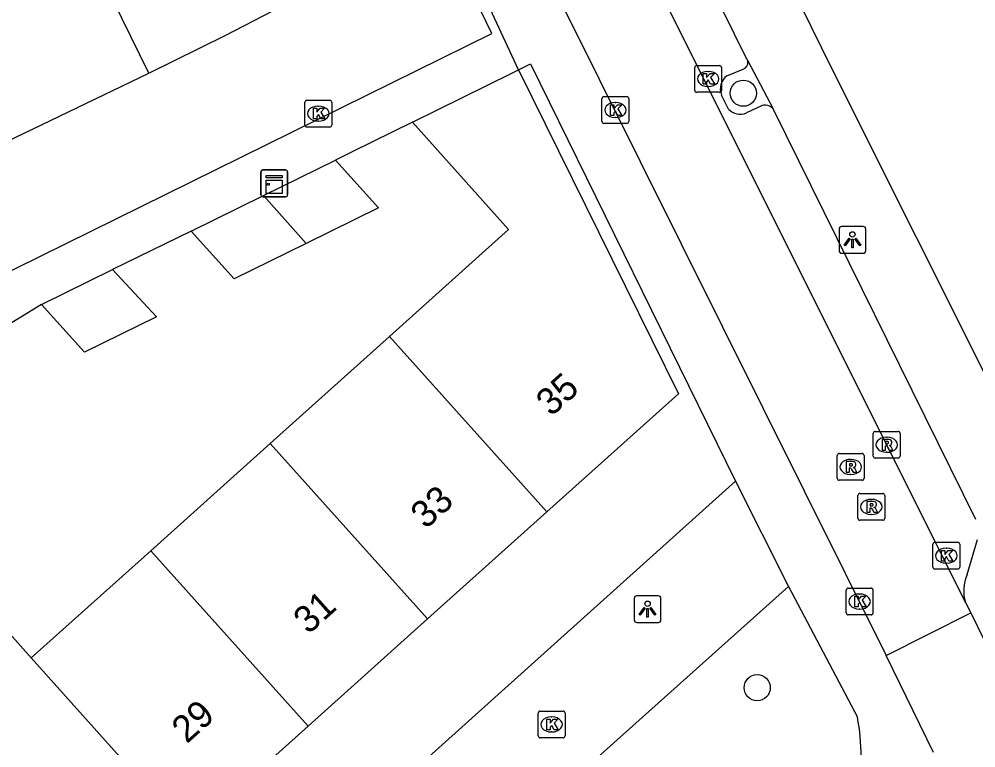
# Model space of a CAD drawing. Extents: x 162172 to 163187, y 382874 to 383684.
# Drawn here: x 162985.13 to 163020.84, y 383434.21 to 383461.4 of the extents above; entities that cross this region are included whole.
import ezdxf

# ---------------------------------------------------------------- set-up
doc = ezdxf.new("R2010")
doc.units = 0
for name, color, linetype in [('IMGEO_Boom', 7, 'Continuous'), ('IMGEO_Kast', 7, 'Continuous'), ('IMGEO_Kolk', 7, 'Continuous'), ('IMGEO_Lichtpunt', 7, 'Continuous'), ('IMGEO_Muur', 7, 'Continuous'), ('IMGEO_Pand', 7, 'Continuous'), ('IMGEO_Pand_nummerreeks', 7, 'Continuous'), ('IMGEO_Parkeervlak_open', 7, 'Continuous'), ('IMGEO_Rijbaan_lokaal_open', 7, 'Continuous'), ('IMGEO_Rioolput', 7, 'Continuous'), ('IMGEO_Voetpad_open', 7, 'Continuous')]:
    doc.layers.add(name, color=color, linetype=linetype)

msp = doc.modelspace()

# ---------------------------------------------------------------- linework, layer by layer
at = {"layer": 'IMGEO_Boom'}
for centre in [(163012.158, 383458.633), (163012.677, 383436.454)]:
    msp.add_circle(centre, 0.489, dxfattribs=at)
at = {"layer": 'IMGEO_Kast'}
for p, q in [((162994.153, 383454.844), (162994.153, 383455.685)), ((162994.153, 383455.685), (162994.153, 383454.844)), ((162994.228, 383455.769), (162995.069, 383455.769)), ((162995.069, 383455.769), (162994.228, 383455.769)), ((162995.153, 383455.694), (162995.153, 383454.853)), ((162995.153, 383454.853), (162995.153, 383455.694)), ((162995.078, 383454.769), (162994.237, 383454.769)), ((162994.237, 383454.769), (162995.078, 383454.769))]:
    msp.add_line(p, q, dxfattribs=at)
for points in [[(162994.348, 383455.559), (162994.948, 383455.559), (162994.948, 383455.474), (162994.348, 383455.474), (162994.348, 383455.559)], [(162994.348, 383455.384), (162994.948, 383455.384), (162994.948, 383454.895), (162994.348, 383454.895), (162994.348, 383455.384)]]:
    msp.add_lwpolyline(points, dxfattribs=at)
msp.add_circle((162994.432, 383455.233), 0.0377, dxfattribs=at)
for centre, start, end in [((162994.231, 383455.691), 92.4484, 184.2845), ((162994.231, 383455.691), 92.4484, 184.2845), ((162995.075, 383455.691), 2.4484, 94.2845), ((162995.075, 383455.691), 2.4484, 94.2845), ((162995.075, 383454.847), 272.4484, 4.2845), ((162995.075, 383454.847), 272.4484, 4.2845), ((162994.231, 383454.847), 182.4484, 274.2845), ((162994.231, 383454.847), 182.4484, 274.2845)]:
    msp.add_arc(centre, 0.0779, start, end, dxfattribs=at)
at = {"layer": 'IMGEO_Kolk'}
for p, q in [((163010.344, 383458.739), (163010.344, 383459.591)), ((163010.419, 383459.665), (163011.271, 383459.665)), ((163011.345, 383459.591), (163011.345, 383458.739)), ((163010.832, 383459.445), (163010.857, 383459.445)), ((163010.855, 383458.885), (163010.83, 383458.885)), ((163006.884, 383457.578), (163006.884, 383458.43)), ((163006.959, 383458.504), (163007.811, 383458.504)), ((163007.885, 383458.43), (163007.885, 383457.578)), ((163011.271, 383458.665), (163010.419, 383458.665)), ((162995.797, 383457.445), (162995.797, 383458.297)), ((162995.872, 383458.371), (162996.724, 383458.371)), ((162996.285, 383458.151), (162996.31, 383458.151)), ((162996.798, 383458.297), (162996.798, 383457.445)), ((163007.372, 383458.284), (163007.397, 383458.284)), ((163007.395, 383457.724), (163007.37, 383457.724)), ((162996.724, 383457.371), (162995.872, 383457.371)), ((162996.308, 383457.591), (162996.283, 383457.591)), ((163007.811, 383457.504), (163006.959, 383457.504)), ((163019.234, 383440.952), (163019.234, 383441.804)), ((163019.309, 383441.878), (163020.161, 383441.878)), ((163019.722, 383441.658), (163019.747, 383441.658)), ((163020.235, 383441.804), (163020.235, 383440.952)), ((163019.745, 383441.098), (163019.72, 383441.098)), ((163020.161, 383440.878), (163019.309, 383440.878)), ((163015.996, 383439.243), (163015.996, 383440.095)), ((163016.071, 383440.169), (163016.923, 383440.169)), ((163016.484, 383439.949), (163016.509, 383439.949)), ((163016.997, 383440.095), (163016.997, 383439.243)), ((163016.923, 383439.169), (163016.071, 383439.169)), ((163016.507, 383439.389), (163016.482, 383439.389)), ((163004.578, 383435.582), (163005.43, 383435.582)), ((163004.503, 383434.656), (163004.503, 383435.508)), ((163004.991, 383435.362), (163005.016, 383435.362)), ((163005.504, 383435.508), (163005.504, 383434.656)), ((163005.43, 383434.582), (163004.578, 383434.582)), ((163005.014, 383434.802), (163004.989, 383434.802))]:
    msp.add_line(p, q, dxfattribs=at)
for points in [[(163010.344, 383458.739), (163010.344, 383459.591)], [(163010.419, 383459.665), (163011.271, 383459.665)], [(163011.345, 383459.591), (163011.345, 383458.739)], [(163010.665, 383459.365), (163010.788, 383459.365), (163010.788, 383459.214), (163010.918, 383459.365), (163011.082, 383459.365), (163010.936, 383459.214), (163011.089, 383458.965), (163010.937, 383458.965), (163010.852, 383459.129), (163010.788, 383459.062), (163010.788, 383458.965), (163010.665, 383458.965), (163010.665, 383459.365)], [(163006.884, 383457.578), (163006.884, 383458.43)], [(163006.959, 383458.504), (163007.811, 383458.504)], [(163007.885, 383458.43), (163007.885, 383457.578)], [(163011.271, 383458.665), (163010.419, 383458.665)], [(162995.797, 383457.445), (162995.797, 383458.297)], [(162995.872, 383458.371), (162996.724, 383458.371)], [(162996.118, 383458.071), (162996.241, 383458.071), (162996.241, 383457.92), (162996.371, 383458.071), (162996.535, 383458.071), (162996.389, 383457.92), (162996.542, 383457.671), (162996.39, 383457.671), (162996.305, 383457.835), (162996.241, 383457.768), (162996.241, 383457.671), (162996.118, 383457.671), (162996.118, 383458.071)], [(162996.798, 383458.297), (162996.798, 383457.445)], [(163007.205, 383458.204), (163007.328, 383458.204), (163007.328, 383458.053), (163007.458, 383458.204), (163007.622, 383458.204), (163007.476, 383458.053), (163007.629, 383457.804), (163007.477, 383457.804), (163007.392, 383457.968), (163007.328, 383457.901), (163007.328, 383457.804), (163007.205, 383457.804), (163007.205, 383458.204)], [(162996.724, 383457.371), (162995.872, 383457.371)], [(163007.811, 383457.504), (163006.959, 383457.504)], [(163019.234, 383440.952), (163019.234, 383441.804)], [(163019.309, 383441.878), (163020.161, 383441.878)], [(163020.235, 383441.804), (163020.235, 383440.952)], [(163019.555, 383441.578), (163019.678, 383441.578), (163019.678, 383441.427), (163019.808, 383441.578), (163019.972, 383441.578), (163019.826, 383441.427), (163019.979, 383441.178), (163019.827, 383441.178), (163019.742, 383441.342), (163019.678, 383441.275), (163019.678, 383441.178), (163019.555, 383441.178), (163019.555, 383441.578)], [(163020.161, 383440.878), (163019.309, 383440.878)], [(163015.996, 383439.243), (163015.996, 383440.095)], [(163016.071, 383440.169), (163016.923, 383440.169)], [(163016.317, 383439.869), (163016.44, 383439.869), (163016.44, 383439.718), (163016.57, 383439.869), (163016.734, 383439.869), (163016.588, 383439.718), (163016.741, 383439.469), (163016.589, 383439.469), (163016.504, 383439.633), (163016.44, 383439.566), (163016.44, 383439.469), (163016.317, 383439.469), (163016.317, 383439.869)], [(163016.997, 383440.095), (163016.997, 383439.243)], [(163016.923, 383439.169), (163016.071, 383439.169)], [(163004.578, 383435.582), (163005.43, 383435.582)], [(163004.503, 383434.656), (163004.503, 383435.508)], [(163004.824, 383435.282), (163004.947, 383435.282), (163004.947, 383435.131), (163005.077, 383435.282), (163005.241, 383435.282), (163005.095, 383435.131), (163005.248, 383434.882), (163005.096, 383434.882), (163005.011, 383435.046), (163004.947, 383434.979), (163004.947, 383434.882), (163004.824, 383434.882), (163004.824, 383435.282)], [(163005.504, 383435.508), (163005.504, 383434.656)], [(163005.43, 383434.582), (163004.578, 383434.582)]]:
    msp.add_lwpolyline(points, dxfattribs=at)
for centre, start, end in [((163010.421, 383459.589), 91.552, 178.448), ((163010.421, 383459.589), 91.552, 178.448), ((163011.269, 383459.589), 1.552, 88.448), ((163011.269, 383459.589), 1.552, 88.448), ((163006.961, 383458.428), 91.552, 178.448), ((163006.961, 383458.428), 91.552, 178.448), ((163007.809, 383458.428), 1.552, 88.448), ((163007.809, 383458.428), 1.552, 88.448), ((163010.421, 383458.741), 181.552, 268.448), ((163010.421, 383458.741), 181.552, 268.448), ((163011.269, 383458.741), 271.552, 358.448), ((163011.269, 383458.741), 271.552, 358.448), ((162995.874, 383458.295), 91.552, 178.448), ((162995.874, 383458.295), 91.552, 178.448), ((162996.722, 383458.295), 1.552, 88.448), ((162996.722, 383458.295), 1.552, 88.448), ((162995.874, 383457.447), 181.552, 268.448), ((162995.874, 383457.447), 181.552, 268.448), ((162996.722, 383457.447), 271.552, 358.448), ((162996.722, 383457.447), 271.552, 358.448), ((163006.961, 383457.58), 181.552, 268.448), ((163006.961, 383457.58), 181.552, 268.448), ((163007.809, 383457.58), 271.552, 358.448), ((163007.809, 383457.58), 271.552, 358.448), ((163019.311, 383441.802), 91.552, 178.448), ((163019.311, 383441.802), 91.552, 178.448), ((163020.159, 383441.802), 1.552, 88.448), ((163020.159, 383441.802), 1.552, 88.448), ((163019.311, 383440.954), 181.552, 268.448), ((163019.311, 383440.954), 181.552, 268.448), ((163020.159, 383440.954), 271.552, 358.448), ((163020.159, 383440.954), 271.552, 358.448), ((163016.073, 383440.093), 91.552, 178.448), ((163016.073, 383440.093), 91.552, 178.448), ((163016.921, 383440.093), 1.552, 88.448), ((163016.921, 383440.093), 1.552, 88.448), ((163016.073, 383439.245), 181.552, 268.448), ((163016.073, 383439.245), 181.552, 268.448), ((163016.921, 383439.245), 271.552, 358.448), ((163016.921, 383439.245), 271.552, 358.448), ((163004.58, 383435.506), 91.552, 178.448), ((163004.58, 383435.506), 91.552, 178.448), ((163005.428, 383435.506), 1.552, 88.448), ((163005.428, 383435.506), 1.552, 88.448), ((163004.58, 383434.658), 181.552, 268.448), ((163004.58, 383434.658), 181.552, 268.448), ((163005.428, 383434.658), 271.552, 358.448), ((163005.428, 383434.658), 271.552, 358.448)]:
    msp.add_arc(centre, 0.0765, start, end, dxfattribs=at)
for centre, major_axis, ratio, start_param, end_param in [((163010.831, 383459.165), (-0.387, 0.002), 0.722429, 4.712389, 7.853982), ((163010.856, 383459.165), (-0.39, 0.002), 0.717154, 1.570796, 4.712389), ((162996.284, 383457.871), (-0.387, 0.002), 0.722429, 4.712389, 7.853982), ((162996.309, 383457.871), (-0.39, 0.002), 0.717154, 1.570796, 4.712389), ((163007.371, 383458.004), (-0.387, 0.002), 0.722429, 4.712389, 7.853982), ((163007.396, 383458.004), (-0.39, 0.002), 0.717154, 1.570796, 4.712389), ((163019.721, 383441.378), (-0.387, 0.002), 0.722429, 4.712389, 7.853982), ((163019.746, 383441.378), (-0.39, 0.002), 0.717154, 1.570796, 4.712389), ((163016.483, 383439.669), (-0.387, 0.002), 0.722429, 4.712389, 7.853982), ((163016.508, 383439.669), (-0.39, 0.002), 0.717154, 1.570796, 4.712389), ((163004.99, 383435.082), (-0.387, 0.002), 0.722429, 4.712389, 7.853982), ((163005.015, 383435.082), (-0.39, 0.002), 0.717154, 1.570796, 4.712389)]:
    msp.add_ellipse(centre, major_axis=major_axis, ratio=ratio, start_param=start_param, end_param=end_param, dxfattribs=at)
at = {"layer": 'IMGEO_Lichtpunt'}
for p, q in [((163015.73, 383453.565), (163015.73, 383452.758)), ((163015.73, 383453.565), (163015.73, 383452.758)), ((163016.632, 383453.66), (163015.824, 383453.66)), ((163016.632, 383453.66), (163015.824, 383453.66)), ((163016.726, 383452.758), (163016.726, 383453.565)), ((163016.726, 383452.758), (163016.726, 383453.565)), ((163015.824, 383452.664), (163016.632, 383452.664)), ((163015.824, 383452.664), (163016.632, 383452.664)), ((163008.989, 383439.882), (163008.181, 383439.882)), ((163008.989, 383439.882), (163008.181, 383439.882)), ((163008.087, 383439.787), (163008.087, 383438.98)), ((163008.087, 383439.787), (163008.087, 383438.98)), ((163009.083, 383438.98), (163009.083, 383439.787)), ((163009.083, 383438.98), (163009.083, 383439.787)), ((163008.181, 383438.886), (163008.989, 383438.886)), ((163008.181, 383438.886), (163008.989, 383438.886))]:
    msp.add_line(p, q, dxfattribs=at)
for points in [[(163016.104, 383453.229), (163016.143, 383453.201), (163015.955, 383452.939), (163015.917, 383452.966), (163016.104, 383453.229)], [(163016.206, 383453.181), (163016.253, 383453.181), (163016.253, 383452.859), (163016.206, 383452.859), (163016.206, 383453.181)], [(163016.316, 383453.201), (163016.354, 383453.228), (163016.541, 383452.966), (163016.502, 383452.938), (163016.316, 383453.201)], [(163008.461, 383439.451), (163008.5, 383439.423), (163008.312, 383439.161), (163008.274, 383439.188), (163008.461, 383439.451)], [(163008.563, 383439.403), (163008.61, 383439.403), (163008.61, 383439.081), (163008.563, 383439.081), (163008.563, 383439.403)], [(163008.673, 383439.423), (163008.711, 383439.45), (163008.898, 383439.188), (163008.859, 383439.16), (163008.673, 383439.423)]]:
    msp.add_lwpolyline(points, dxfattribs=at)
for centre in [(163016.229, 383453.363), (163008.586, 383439.585)]:
    msp.add_circle(centre, 0.0994, dxfattribs=at)
for centre, start, end in [((163015.824, 383453.565), 90, 180), ((163015.824, 383453.565), 90, 180), ((163016.632, 383453.565), 0, 90), ((163016.632, 383453.565), 0, 90), ((163015.824, 383452.758), 180, 270), ((163015.824, 383452.758), 180, 270), ((163016.632, 383452.758), 270, 0), ((163016.632, 383452.758), 270, 360), ((163008.181, 383439.787), 90, 180), ((163008.181, 383439.787), 90, 180), ((163008.989, 383439.787), 0, 90), ((163008.989, 383439.787), 0, 90), ((163008.181, 383438.98), 180, 270), ((163008.181, 383438.98), 180, 270), ((163008.989, 383438.98), 270, 0), ((163008.989, 383438.98), 270, 360)]:
    msp.add_arc(centre, 0.0946, start, end, dxfattribs=at)
at = {"layer": 'IMGEO_Muur'}
msp.add_lwpolyline([(162997.56, 383456.44), (162996.939, 383456.136)], dxfattribs=at)
at = {"layer": 'IMGEO_Pand'}
for points in [[(162989.974, 383459.38), (162987.269, 383464.887), (162990.121, 383466.288)], [(162989.974, 383459.38), (162992.826, 383460.781), (163000.803, 383464.924)], [(162999.815, 383457.547), (163003.519, 383459.378), (163003.769, 383459.502)], [(163003.769, 383459.502), (163009.733, 383447.414), (163004.831, 383443.016)], [(162998.958, 383449.561), (163003.396, 383453.543), (162999.815, 383457.547)], [(162994.247, 383454.813), (162996.939, 383456.136)], [(162996.939, 383456.136), (162998.538, 383454.354), (162995.845, 383453.031)], [(162991.554, 383453.49), (162994.247, 383454.813)], [(162995.845, 383453.031), (162994.247, 383454.813)], [(162995.845, 383453.031), (162993.153, 383451.708), (162991.554, 383453.49)], [(162988.621, 383452.059), (162990.261, 383450.288), (162987.569, 383448.965), (162985.969, 383450.748)], [(162985.969, 383450.748), (162988.621, 383452.059)], [(162994.501, 383445.562), (162998.958, 383449.561)], [(162998.958, 383449.561), (163004.831, 383443.016)], [(162990.044, 383441.563), (162994.501, 383445.562)], [(163000.374, 383439.017), (162994.501, 383445.562)], [(163004.831, 383443.016), (163000.374, 383439.017)], [(162985.587, 383437.564), (162990.044, 383441.563)], [(162990.044, 383441.563), (162995.916, 383435.018)], [(162985.587, 383437.564), (162983.479, 383439.913), (162979.023, 383435.914), (162981.131, 383433.565)], [(163000.374, 383439.017), (162995.916, 383435.018)], [(162991.459, 383431.019), (162985.587, 383437.564)], [(162995.916, 383435.018), (162991.459, 383431.019)]]:
    msp.add_lwpolyline(points, dxfattribs=at)
at = {"layer": 'IMGEO_Parkeervlak_open'}
for points in [[(163011.548, 383459.279), (163012.156, 383459.535)], [(163011.611, 383458.043), (163011.345, 383458.565)], [(163012.84, 383458.165), (163012.272, 383457.899)]]:
    msp.add_lwpolyline(points, dxfattribs=at)
for centre, radius, start, end in [((163011.996, 383459.752), 0.338, 9.5615, 20.6407), ((163012.077, 383459.776), 0.254, 288.0777, 7.1975), ((163011.883, 383458.798), 0.586, 124.8399, 203.4178), ((163012.966, 383457.772), 0.413, 65.0106, 107.7416), ((163012.972, 383457.776), 0.406, 42.7382, 65.5222), ((163012.038, 383458.413), 0.565, 220.9222, 294.4979)]:
    msp.add_arc(centre, radius, start, end, dxfattribs=at)
at = {"layer": 'IMGEO_Rijbaan_lokaal_open'}
for points in [[(162992.88, 383495.218), (163006.534, 383467.465), (163020.451, 383439.634)], [(162979.85, 383448.242), (162982.13, 383450.291), (162983.141, 383451.186), (163002.778, 383460.856), (163000.803, 383464.924)], [(163005.254, 383462.236), (163017.487, 383437.656)], [(162984.3, 383456.658), (162989.974, 383459.38)], [(163020.451, 383439.634), (163020.642, 383439.252)], [(163017.487, 383437.656), (163020.642, 383439.252)], [(163020.642, 383439.252), (163021.874, 383436.724)], [(163019.26, 383434.031), (163017.487, 383437.656)]]:
    msp.add_lwpolyline(points, dxfattribs=at)
at = {"layer": 'IMGEO_Rioolput'}
for p, q in [((163017.008, 383445.091), (163017.008, 383445.943)), ((163017.083, 383446.017), (163017.935, 383446.017)), ((163018.009, 383445.943), (163018.009, 383445.091)), ((163017.496, 383445.797), (163017.521, 383445.797)), ((163017.519, 383445.237), (163017.494, 383445.237)), ((163015.665, 383444.265), (163015.665, 383445.117)), ((163015.74, 383445.191), (163016.592, 383445.191)), ((163016.153, 383444.971), (163016.178, 383444.971)), ((163016.666, 383445.117), (163016.666, 383444.265)), ((163017.935, 383445.017), (163017.083, 383445.017)), ((163016.592, 383444.191), (163015.74, 383444.191)), ((163016.176, 383444.411), (163016.151, 383444.411)), ((163016.433, 383442.774), (163016.433, 383443.626)), ((163016.508, 383443.7), (163017.36, 383443.7)), ((163016.921, 383443.48), (163016.946, 383443.48)), ((163017.434, 383443.626), (163017.434, 383442.774)), ((163016.944, 383442.92), (163016.919, 383442.92)), ((163017.36, 383442.7), (163016.508, 383442.7))]:
    msp.add_line(p, q, dxfattribs=at)
for points in [[(163017.008, 383445.091), (163017.008, 383445.943)], [(163017.083, 383446.017), (163017.935, 383446.017)], [(163018.009, 383445.943), (163018.009, 383445.091)], [(163017.597, 383445.715), (163017.345, 383445.717), (163017.345, 383445.317)], [(163017.523, 383445.636), (163017.469, 383445.636), (163017.469, 383445.555)], [(163017.345, 383445.317), (163017.469, 383445.317), (163017.469, 383445.479), (163017.48, 383445.479)], [(163017.469, 383445.555), (163017.521, 383445.555)], [(163017.527, 383445.45), (163017.598, 383445.317), (163017.738, 383445.317), (163017.673, 383445.443)], [(163015.665, 383444.265), (163015.665, 383445.117)], [(163015.74, 383445.191), (163016.592, 383445.191)], [(163016.254, 383444.889), (163016.002, 383444.891), (163016.002, 383444.491)], [(163016.666, 383445.117), (163016.666, 383444.265)], [(163017.935, 383445.017), (163017.083, 383445.017)], [(163016.002, 383444.491), (163016.126, 383444.491), (163016.126, 383444.653), (163016.137, 383444.653)], [(163016.18, 383444.81), (163016.126, 383444.81), (163016.126, 383444.729)], [(163016.126, 383444.729), (163016.178, 383444.729)], [(163016.184, 383444.624), (163016.255, 383444.491), (163016.395, 383444.491), (163016.33, 383444.617)], [(163016.592, 383444.191), (163015.74, 383444.191)], [(163016.433, 383442.774), (163016.433, 383443.626)], [(163016.508, 383443.7), (163017.36, 383443.7)], [(163017.434, 383443.626), (163017.434, 383442.774)], [(163017.022, 383443.398), (163016.77, 383443.4), (163016.77, 383443)], [(163016.77, 383443), (163016.894, 383443), (163016.894, 383443.162), (163016.905, 383443.162)], [(163016.948, 383443.319), (163016.894, 383443.319), (163016.894, 383443.238)], [(163016.894, 383443.238), (163016.946, 383443.238)], [(163016.952, 383443.133), (163017.023, 383443), (163017.163, 383443), (163017.098, 383443.126)], [(163017.36, 383442.7), (163016.508, 383442.7)]]:
    msp.add_lwpolyline(points, dxfattribs=at)
for centre, radius, start, end in [((163017.085, 383445.941), 0.0765, 91.552, 178.448), ((163017.085, 383445.941), 0.0765, 91.552, 178.448), ((163017.933, 383445.941), 0.0765, 1.552, 88.448), ((163017.933, 383445.941), 0.0765, 1.552, 88.448), ((163017.529, 383445.54), 0.0964, 77.0061, 93.1865), ((163017.543, 383445.597), 0.0378, 276.6634, 79.6772), ((163017.596, 383445.605), 0.109, 350.3612, 89.416), ((163017.594, 383445.605), 0.112, 277.5842, 350.9817), ((163017.479, 383445.426), 0.0533, 26.0293, 88.6989), ((163017.505, 383445.744), 0.19, 274.7715, 282.9687), ((163017.578, 383445.39), 0.108, 29.5134, 73.7905), ((163015.742, 383445.115), 0.0765, 91.552, 178.448), ((163015.742, 383445.115), 0.0765, 91.552, 178.448), ((163016.253, 383444.779), 0.109, 350.3612, 89.416), ((163016.59, 383445.115), 0.0765, 1.552, 88.448), ((163016.59, 383445.115), 0.0765, 1.552, 88.448), ((163017.085, 383445.093), 0.0765, 181.552, 268.448), ((163017.085, 383445.093), 0.0765, 181.552, 268.448), ((163017.933, 383445.093), 0.0765, 271.552, 358.448), ((163017.933, 383445.093), 0.0765, 271.552, 358.448), ((163016.136, 383444.6), 0.0533, 26.0293, 88.6989), ((163016.162, 383444.918), 0.19, 274.7715, 282.9687), ((163016.186, 383444.714), 0.0964, 77.0061, 93.1865), ((163016.2, 383444.771), 0.0378, 276.6634, 79.6772), ((163016.251, 383444.779), 0.112, 277.5842, 350.9817), ((163016.235, 383444.564), 0.108, 29.5134, 73.7905), ((163015.742, 383444.267), 0.0765, 181.552, 268.448), ((163015.742, 383444.267), 0.0765, 181.552, 268.448), ((163016.59, 383444.267), 0.0765, 271.552, 358.448), ((163016.59, 383444.267), 0.0765, 271.552, 358.448), ((163016.51, 383443.624), 0.0765, 91.552, 178.448), ((163016.51, 383443.624), 0.0765, 91.552, 178.448), ((163017.358, 383443.624), 0.0765, 1.552, 88.448), ((163017.358, 383443.624), 0.0765, 1.552, 88.448), ((163016.904, 383443.109), 0.0533, 26.0293, 88.6989), ((163016.93, 383443.427), 0.19, 274.7715, 282.9687), ((163016.954, 383443.223), 0.0964, 77.0061, 93.1865), ((163016.968, 383443.28), 0.0378, 276.6634, 79.6772), ((163017.021, 383443.288), 0.109, 350.3612, 89.416), ((163017.019, 383443.288), 0.112, 277.5842, 350.9817), ((163017.003, 383443.073), 0.108, 29.5134, 73.7905), ((163016.51, 383442.776), 0.0765, 181.552, 268.448), ((163016.51, 383442.776), 0.0765, 181.552, 268.448), ((163017.358, 383442.776), 0.0765, 271.552, 358.448), ((163017.358, 383442.776), 0.0765, 271.552, 358.448)]:
    msp.add_arc(centre, radius, start, end, dxfattribs=at)
for centre, major_axis, ratio, start_param, end_param in [((163017.495, 383445.517), (-0.387, 0.002), 0.722429, 4.712389, 7.853982), ((163017.52, 383445.517), (-0.39, 0.002), 0.717154, 1.570796, 4.712389), ((163016.152, 383444.691), (-0.387, 0.002), 0.722429, 4.712389, 7.853982), ((163016.177, 383444.691), (-0.39, 0.002), 0.717154, 1.570796, 4.712389), ((163016.92, 383443.2), (-0.387, 0.002), 0.722429, 4.712389, 7.853982), ((163016.945, 383443.2), (-0.39, 0.002), 0.717154, 1.570796, 4.712389)]:
    msp.add_ellipse(centre, major_axis=major_axis, ratio=ratio, start_param=start_param, end_param=end_param, dxfattribs=at)
at = {"layer": 'IMGEO_Voetpad_open'}
for points in [[(163021.781, 383446.945), (163015.478, 383459.529), (163009.334, 383472.03), (162996.365, 383498.395), (162990.94, 383509.523)], [(163012.261, 383459.949), (163008.377, 383467.857), (163008.172, 383468.27), (163005.215, 383474.242)], [(163003.769, 383459.502), (163001.17, 383465.115)], [(163012.312, 383459.871), (163013.27, 383458.052)], [(163003.769, 383459.502), (163004.216, 383459.722), (163011.861, 383444.157)], [(163020.836, 383442.726), (163013.289, 383458.03), (163013.27, 383458.052)], [(162999.815, 383457.547), (162997.56, 383456.44), (162996.939, 383456.136)], [(162991.554, 383453.49), (162988.621, 383452.059)], [(162985.969, 383450.748), (162983.279, 383449.109)], [(162962.892, 383400.162), (163011.861, 383444.157)], [(163011.861, 383444.157), (163013.84, 383440.229)], [(163020.51, 383440.674), (163020.903, 383441.985)], [(162990.828, 383419.638), (163013.84, 383440.229)], [(163013.84, 383440.229), (163016.414, 383435.351)]]:
    msp.add_lwpolyline(points, dxfattribs=at)
for centre, radius, start, end in [((163012.064, 383459.764), 0.27, 23.2585, 43.0985), ((163021.818, 383440.078), 1.437, 155.5081, 197.998), ((163008.871, 383433.881), 7.685, 348.9686, 11.0314)]:
    msp.add_arc(centre, radius, start, end, dxfattribs=at)

# ---------------------------------------------------------------- texts
at = {"layer": 'IMGEO_Pand_nummerreeks'}
for s, p in [('35', (163004.986, 383446.541)), ('33', (163000.306, 383442.342)), ('31', (162995.931, 383438.417)), ('29', (162991.39, 383434.342))]:
    msp.add_text(s, height=1, rotation=41.8982, dxfattribs=at).set_placement(p)

doc.saveas('drawing.dxf')
